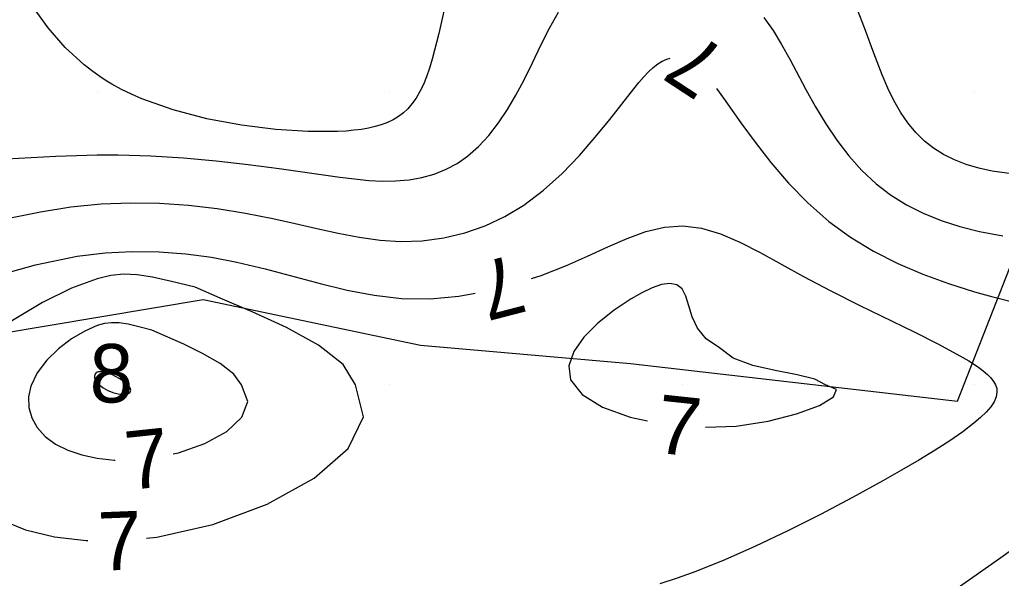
# Model space of a CAD drawing. Extents: x 2602990 to 2605851, y 618069 to 619180.
# Drawn here: x 2603937.35 to 2603970.91, y 618513.39 to 618532.49 of the extents above; entities that cross this region are included whole.
import ezdxf

# ---------------------------------------------------------------- set-up
doc = ezdxf.new("R2010")
doc.units = 0
for name, color, linetype in [('DTM Contours Minor', 7, 'Continuous'), ('DTM Contours Minor Text', 7, 'Continuous'), ('Exist DTM Breakline', 7, 'Continuous'), ('Exist DTM Crownline', 7, 'Continuous'), ('Exist DTM QL2 LIDAR Elevation Point', 7, 'Continuous'), ('Exist Roads EOP', 7, 'Continuous'), ('PH Exist DTM Obscure Area', 7, 'Continuous')]:
    doc.layers.add(name, color=color, linetype=linetype)

msp = doc.modelspace()

# ---------------------------------------------------------------- linework, layer by layer
at = {"layer": 'DTM Contours Minor'}
for points in [[(2603971.524, 618527.189), (2603970.601, 618527.313), (2603970.139, 618527.414), (2603969.708, 618527.542), (2603969.307, 618527.696), (2603968.936, 618527.88), (2603968.594, 618528.093), (2603968.281, 618528.339), (2603967.981, 618528.634), (2603967.709, 618528.964), (2603967.462, 618529.328), (2603967.236, 618529.722), (2603967.027, 618530.146), (2603966.831, 618530.598), (2603966.546, 618531.341), (2603966.261, 618532.121), (2603965.953, 618532.914), (2603965.6, 618533.698), (2603965.178, 618534.447), (2603964.665, 618535.139), (2603964.038, 618535.76), (2603963.31, 618536.299), (2603962.496, 618536.758), (2603961.654, 618537.12)], [(2603936.461, 618527.713), (2603938.587, 618527.818), (2603939.292, 618527.845), (2603940.002, 618527.862), (2603940.72, 618527.863), (2603941.83, 618527.83), (2603942.951, 618527.76), (2603944.066, 618527.66), (2603945.16, 618527.539), (2603946.217, 618527.403), (2603948.295, 618527.105), (2603948.801, 618527.042), (2603949.286, 618526.995), (2603949.753, 618526.97), (2603950.203, 618526.974), (2603950.662, 618527.013), (2603951.103, 618527.092), (2603951.524, 618527.211), (2603951.925, 618527.372), (2603952.305, 618527.576), (2603952.665, 618527.825), (2603953.041, 618528.154), (2603953.393, 618528.534), (2603953.721, 618528.957), (2603954.029, 618529.415), (2603954.317, 618529.903), (2603954.587, 618530.413), (2603954.88, 618531.013), (2603955.167, 618531.615), (2603955.46, 618532.199), (2603955.775, 618532.748)], [(2603951.892, 618532.985), (2603951.674, 618532.019), (2603951.455, 618531.136), (2603951.363, 618530.827), (2603951.263, 618530.539), (2603951.154, 618530.273), (2603951.035, 618530.028), (2603950.905, 618529.806), (2603950.761, 618529.606), (2603950.62, 618529.446), (2603950.466, 618529.304), (2603950.299, 618529.179), (2603950.119, 618529.069), (2603949.923, 618528.975), (2603949.713, 618528.895), (2603949.5, 618528.832), (2603949.274, 618528.78), (2603949.032, 618528.738), (2603948.777, 618528.706), (2603948.506, 618528.682), (2603948.221, 618528.667), (2603947.217, 618528.664), (2603946.106, 618528.734), (2603944.936, 618528.879), (2603943.752, 618529.101), (2603942.602, 618529.401), (2603941.53, 618529.781), (2603941.172, 618529.938), (2603940.829, 618530.107), (2603940.502, 618530.287), (2603940.334, 618530.388), (2603940.17, 618530.492), (2603940.01, 618530.6), (2603939.854, 618530.712), (2603939.7, 618530.827), (2603939.55, 618530.947), (2603938.905, 618531.54), (2603938.319, 618532.209), (2603937.792, 618532.946)], [(2603962.795, 618532.563), (2603963.106, 618532.118), (2603963.397, 618531.641), (2603963.675, 618531.141), (2603964.229, 618530.1), (2603964.558, 618529.51), (2603964.909, 618528.929), (2603965.286, 618528.366), (2603965.695, 618527.83), (2603966.14, 618527.331), (2603966.625, 618526.877), (2603967.126, 618526.495), (2603967.665, 618526.161), (2603968.241, 618525.871), (2603968.851, 618525.624), (2603969.493, 618525.417), (2603970.165, 618525.248), (2603970.966, 618525.097)], [(2603937.031, 618525.716), (2603938.062, 618525.921), (2603939.097, 618526.084), (2603940.135, 618526.19), (2603941.136, 618526.23), (2603942.134, 618526.212), (2603943.125, 618526.142), (2603944.103, 618526.027), (2603945.065, 618525.875), (2603946.005, 618525.691), (2603946.764, 618525.521), (2603947.508, 618525.349), (2603948.239, 618525.187), (2603948.958, 618525.05), (2603949.669, 618524.952), (2603950.372, 618524.906), (2603951.114, 618524.928), (2603951.846, 618525.025), (2603952.563, 618525.196), (2603953.261, 618525.44), (2603953.935, 618525.756), (2603954.58, 618526.144), (2603955.259, 618526.657), (2603955.895, 618527.232), (2603956.486, 618527.844), (2603957.028, 618528.467), (2603957.522, 618529.074), (2603958.343, 618530.127), (2603958.519, 618530.342), (2603958.687, 618530.536), (2603958.849, 618530.707), (2603959.007, 618530.853), (2603959.163, 618530.974), (2603959.317, 618531.068), (2603959.47, 618531.136), (2603959.592, 618531.17)], [(2603961.174, 618530.134), (2603961.417, 618529.803), (2603962.009, 618528.967), (2603962.494, 618528.3), (2603963.035, 618527.603), (2603963.633, 618526.902), (2603964.292, 618526.221), (2603965.013, 618525.588), (2603965.754, 618525.051), (2603966.543, 618524.575), (2603967.371, 618524.155), (2603968.228, 618523.786), (2603969.106, 618523.465), (2603969.993, 618523.187), (2603970.619, 618523.014), (2603972.464, 618522.544)], [(2603954.853, 618523.634), (2603955.178, 618523.741), (2603956.042, 618524.079), (2603956.765, 618524.401), (2603957.454, 618524.719), (2603958.117, 618525.008), (2603958.761, 618525.241), (2603959.394, 618525.394), (2603960.022, 618525.439), (2603960.66, 618525.357), (2603961.308, 618525.162), (2603961.973, 618524.878), (2603962.663, 618524.525), (2603964.143, 618523.71), (2603965.084, 618523.217), (2603966.053, 618522.731), (2603967.929, 618521.811), (2603968.766, 618521.388), (2603969.489, 618521), (2603969.795, 618520.821), (2603970.063, 618520.65), (2603970.181, 618520.567), (2603970.289, 618520.485), (2603970.434, 618520.362), (2603970.553, 618520.24), (2603970.646, 618520.119), (2603970.712, 618519.998), (2603970.75, 618519.876), (2603970.76, 618519.752), (2603970.733, 618519.59), (2603970.661, 618519.423), (2603970.546, 618519.25), (2603970.392, 618519.07), (2603970.199, 618518.883), (2603969.969, 618518.687), (2603969.588, 618518.396), (2603969.144, 618518.088), (2603968.643, 618517.766), (2603968.092, 618517.429), (2603967.497, 618517.08), (2603966.863, 618516.721), (2603965.817, 618516.147), (2603964.723, 618515.569), (2603963.611, 618515.008), (2603962.511, 618514.484), (2603961.454, 618514.016), (2603960.47, 618513.623), (2603959.826, 618513.395), (2603959.239, 618513.197)], [(2603936.453, 618523.706), (2603937.887, 618524.11), (2603939.312, 618524.397), (2603940.269, 618524.512), (2603941.206, 618524.56), (2603942.124, 618524.548), (2603943.025, 618524.481), (2603943.909, 618524.363), (2603944.779, 618524.201), (2603945.738, 618523.975), (2603947.619, 618523.472), (2603948.548, 618523.244), (2603949.474, 618523.066), (2603950.4, 618522.96), (2603951.385, 618522.949), (2603952.365, 618523.035), (2603952.919, 618523.133)], [(2603943.348, 618523.348), (2603942.539, 618523.542), (2603941.896, 618523.682), (2603941.37, 618523.766), (2603940.912, 618523.788), (2603940.471, 618523.743), (2603940, 618523.629), (2603939.122, 618523.303), (2603938.13, 618522.818), (2603937.11, 618522.199), (2603936.148, 618521.472), (2603935.328, 618520.664), (2603934.736, 618519.799), (2603934.474, 618519.082), (2603934.407, 618518.362), (2603934.527, 618517.66), (2603934.825, 618516.992), (2603935.294, 618516.378), (2603935.926, 618515.834), (2603936.675, 618515.396), (2603937.551, 618515.05), (2603938.54, 618514.807), (2603939.626, 618514.676), (2603939.685, 618514.675)], [(2603941.681, 618514.756), (2603942.034, 618514.791), (2603943.956, 618515.23), (2603945.811, 618515.925), (2603947.413, 618516.813), (2603948.575, 618517.83), (2603949.109, 618518.913), (2603948.829, 618520), (2603948.405, 618520.702), (2603947.565, 618521.359), (2603946.473, 618521.962), (2603945.296, 618522.501), (2603944.199, 618522.966), (2603943.348, 618523.348)], [(2603961.271, 618521.271), (2603960.821, 618521.579), (2603960.526, 618521.944), (2603960.341, 618522.331), (2603960.221, 618522.707), (2603960.123, 618523.036), (2603960, 618523.285), (2603959.819, 618523.427), (2603959.582, 618523.47), (2603959.296, 618523.429), (2603958.974, 618523.318), (2603958.625, 618523.151), (2603958.26, 618522.943), (2603957.67, 618522.553), (2603957.114, 618522.112), (2603956.638, 618521.636), (2603956.292, 618521.143), (2603956.125, 618520.652), (2603956.184, 618520.179), (2603956.579, 618519.674), (2603957.28, 618519.239), (2603958.223, 618518.893), (2603958.811, 618518.769)], [(2603941.873, 618521.873), (2603941.425, 618521.991), (2603941.059, 618522.073), (2603940.755, 618522.119), (2603940.492, 618522.128), (2603940.247, 618522.099), (2603940, 618522.03), (2603939.574, 618521.843), (2603939.123, 618521.573), (2603938.68, 618521.234), (2603938.279, 618520.841), (2603937.952, 618520.411), (2603937.733, 618519.96), (2603937.655, 618519.591), (2603937.666, 618519.226), (2603937.765, 618518.874), (2603937.951, 618518.543), (2603938.222, 618518.242), (2603938.577, 618517.978), (2603938.992, 618517.769), (2603939.471, 618517.606), (2603940.004, 618517.492), (2603940.582, 618517.432), (2603940.616, 618517.432)], [(2603942.597, 618517.643), (2603942.782, 618517.681), (2603943.679, 618517.997), (2603944.43, 618518.41), (2603944.948, 618518.896), (2603945.146, 618519.434), (2603944.939, 618520), (2603944.672, 618520.371), (2603944.2, 618520.734), (2603943.603, 618521.077), (2603942.963, 618521.389), (2603941.873, 618521.873)], [(2603960.794, 618518.557), (2603961.849, 618518.593), (2603962.934, 618518.757), (2603963.911, 618519.007), (2603964.689, 618519.299), (2603965.174, 618519.591), (2603965.274, 618519.838), (2603964.896, 618520), (2603964.536, 618520.195), (2603963.926, 618520.346), (2603963.18, 618520.491), (2603962.412, 618520.668), (2603961.738, 618520.915), (2603961.271, 618521.271)], [(2603940.398, 618520.398), (2603940.306, 618520.426), (2603940.225, 618520.443), (2603940.155, 618520.452), (2603940.094, 618520.452), (2603940.043, 618520.445), (2603940, 618520.431), (2603939.949, 618520.399), (2603939.917, 618520.356), (2603939.904, 618520.304), (2603939.909, 618520.245), (2603939.932, 618520.181), (2603939.972, 618520.114), (2603940.017, 618520.06), (2603940.072, 618520.005), (2603940.135, 618519.952), (2603940.207, 618519.902), (2603940.285, 618519.854), (2603940.368, 618519.811), (2603940.453, 618519.774), (2603940.539, 618519.742), (2603940.627, 618519.716), (2603940.714, 618519.697), (2603940.799, 618519.684), (2603940.879, 618519.678), (2603940.987, 618519.685), (2603941.073, 618519.71), (2603941.131, 618519.753), (2603941.151, 618519.815), (2603941.127, 618519.898), (2603941.048, 618520), (2603940.973, 618520.069), (2603940.871, 618520.145), (2603940.753, 618520.221), (2603940.628, 618520.292), (2603940.506, 618520.353), (2603940.398, 618520.398)], [(2603972.272, 618515.076), (2603970.893, 618514.093), (2603968.747, 618512.586)]]:
    msp.add_lwpolyline(points, dxfattribs=at)
at = {"layer": 'Exist DTM Breakline'}
msp.add_spline([(2603647.352, 618520.802), (2603704.337, 618541.966), (2603758.983, 618562.663), (2603811.118, 618582.434), (2603865.604, 618602.567), (2603913.966, 618621.231), (2603963.574, 618640.143), (2603974.725, 618636.355), (2603978.77, 618630.138), (2603971.844, 618627.992), (2603956.88, 618621.982), (2603923.969, 618609.772), (2603877.426, 618591.796), (2603827.273, 618571.857), (2603776.875, 618552.809), (2603720.479, 618530.104), (2603675.109, 618514.176), (2603657.355, 618505.354), (2603640.368, 618498.804), (2603619.191, 618491.366), (2603591.676, 618480.386)], degree=3, dxfattribs=at)
at = {"layer": 'Exist DTM Crownline'}
msp.add_spline([(2603233.488, 618380.754), (2603285.185, 618400.095), (2603335.457, 618418.629), (2603390.812, 618439.069), (2603440.087, 618457.325), (2603493.996, 618477.231), (2603542.655, 618495.301), (2603600.808, 618516.867), (2603653.659, 618536.362), (2603706.222, 618555.742), (2603764.811, 618577.593), (2603823.52, 618599.847), (2603878.564, 618620.56), (2603937.951, 618643.078), (2603997.369, 618665.789), (2604036.209, 618680.665), (2604055.311, 618688.017)], degree=3, dxfattribs=at)
at = {"layer": 'Exist DTM QL2 LIDAR Elevation Point'}
for p, q in [((2603940, 618530), (2603940, 618530)), ((2603950, 618530), (2603950, 618530)), ((2603960, 618530), (2603960, 618530)), ((2603970, 618530), (2603970, 618530)), ((2603940, 618520), (2603940, 618520)), ((2603950, 618520), (2603950, 618520)), ((2603960, 618520), (2603960, 618520)), ((2603970, 618520), (2603970, 618520))]:
    msp.add_line(p, q, dxfattribs=at)
at = {"layer": 'Exist Roads EOP'}
for points in [[(2603230.17, 618389.98), (2603282.929, 618409.597), (2603332.773, 618427.868), (2603388.167, 618448.413), (2603437.203, 618466.721), (2603490.778, 618486.527), (2603539.039, 618504.558), (2603597.451, 618526.156), (2603651.053, 618545.972), (2603705.208, 618566.084), (2603762.02, 618587.183), (2603820.334, 618609.162), (2603876.341, 618629.99), (2603934.909, 618652.28), (2603996.409, 618675.568), (2604033.216, 618689.957), (2604052.01, 618697.199)], [(2604034.633, 618668.486), (2603984.89, 618650.123), (2603936.767, 618631.654), (2603888.195, 618613.335), (2603837.766, 618594.258), (2603782.918, 618573.705), (2603731.939, 618554.39), (2603671.126, 618532.171), (2603621.822, 618514.106), (2603561.545, 618491.877), (2603506.421, 618471.293), (2603452.163, 618451.33), (2603398.364, 618431.316), (2603341.431, 618410.355), (2603281.65, 618388.199), (2603223.033, 618366.475), (2603185.717, 618352.612)]]:
    msp.add_spline(points, degree=3, dxfattribs=at)
at = {"layer": 'PH Exist DTM Obscure Area'}
msp.add_lwpolyline([(2603906.066, 618507.442), (2603912.917, 618514.927), (2603927.787, 618520.269), (2603943.628, 618522.918), (2603951.052, 618521.356), (2603958.231, 618520.733), (2603969.414, 618519.449), (2603973.069, 618528.778), (2603977.651, 618539.411), (2603985.315, 618547.728), (2603997.522, 618549.513), (2604008.985, 618544.235), (2604016.728, 618535.388), (2604020.855, 618523.914), (2604021.832, 618510.406), (2604022.188, 618499.829), (2604022.397, 618491.72), (2604022.086, 618477.726), (2604019.259, 618467.936)], dxfattribs=at)

# ---------------------------------------------------------------- texts
at = {"layer": 'DTM Contours Minor Text'}
for rotation, p in [(146.7716, (2603961.604, 618531.357)), (194.5454, (2603954.276, 618524.481)), (353.9093, (2603959.041, 618517.692)), (6.0923, (2603941.07, 618516.402)), (2.3195, (2603940.073, 618513.642))]:
    msp.add_text('7', height=2, rotation=rotation, dxfattribs=at).set_placement(p)
msp.add_text('8', height=2, dxfattribs=at).set_placement((2603939.744, 618519.398))

doc.saveas('drawing.dxf')
